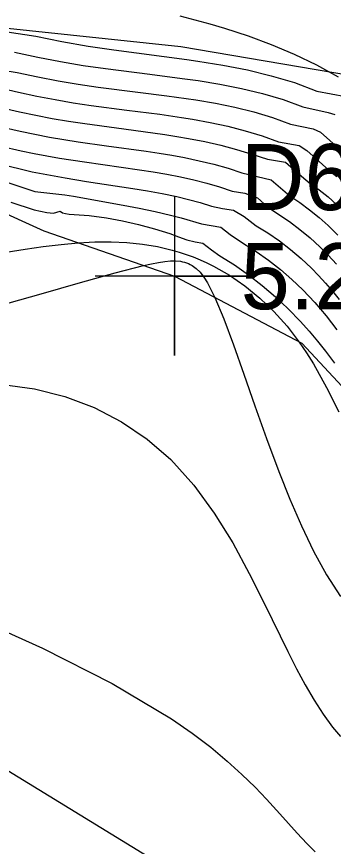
# Model space of a CAD drawing. Extents: x 2356077 to 2359823, y 225951 to 227822.
# Drawn here: x 2357456.11 to 2357468.09, y 226804.92 to 226836.32 of the extents above; entities that cross this region are included whole.
import ezdxf

# ---------------------------------------------------------------- set-up
doc = ezdxf.new("R2010")
doc.units = 0
for name, color, linetype in [('DTM Contours Major', 7, 'Continuous'), ('DTM Contours Minor', 7, 'Continuous'), ('Exist DTM Spot Elevation CELL', 7, 'Continuous'), ('Exist DTM Spot Elevation Cogo Elevation', 7, 'Continuous'), ('Exist DTM Spot Elevation Cogo Number', 7, 'Continuous'), ('Exist Roads EOP', 7, 'Continuous'), ('PH Exist DTM Breakline', 7, 'Continuous')]:
    doc.layers.add(name, color=color, linetype=linetype)

msp = doc.modelspace()

# ---------------------------------------------------------------- linework, layer by layer
at = {"layer": 'DTM Contours Major'}
for points in [[(2357455.749, 226835.746), (2357456.834, 226835.579), (2357457.827, 226835.377), (2357458.814, 226835.209), (2357459.792, 226835.065), (2357462.552, 226834.698), (2357462.967, 226834.638), (2357463.91, 226834.486), (2357464.839, 226834.307), (2357465.745, 226834.089), (2357466.622, 226833.825), (2357467.462, 226833.504), (2357468.556, 226833.306)], [(2357455.53, 226832.153), (2357456.24, 226831.985), (2357456.798, 226831.87), (2357457.351, 226831.765), (2357457.899, 226831.671), (2357458.443, 226831.585), (2357459.517, 226831.432), (2357461.009, 226831.228), (2357461.498, 226831.155), (2357461.983, 226831.076), (2357462.464, 226830.988), (2357463.021, 226830.872), (2357463.569, 226830.74), (2357464.107, 226830.588), (2357464.633, 226830.415), (2357465.745, 226830.15), (2357466.091, 226829.843), (2357466.443, 226829.545), (2357466.825, 226829.291), (2357467.195, 226829.017), (2357467.552, 226828.726), (2357467.897, 226828.416), (2357468.266, 226828.053)], [(2357455.722, 226827.41), (2357456.43, 226827.521), (2357457.119, 226827.621), (2357457.79, 226827.704), (2357458.445, 226827.765), (2357459.071, 226827.798), (2357459.683, 226827.803), (2357460.282, 226827.776), (2357460.867, 226827.716), (2357461.439, 226827.622), (2357461.997, 226827.491), (2357462.264, 226827.414), (2357462.528, 226827.327), (2357462.79, 226827.231), (2357463.048, 226827.125), (2357463.304, 226827.009), (2357463.557, 226826.883), (2357464.161, 226826.536), (2357464.746, 226826.132), (2357465.308, 226825.674), (2357465.841, 226825.166), (2357466.341, 226824.611), (2357466.803, 226824.011), (2357467.079, 226823.604), (2357467.34, 226823.181), (2357467.835, 226822.292), (2357468.302, 226821.371)]]:
    msp.add_lwpolyline(points, dxfattribs=at)
at = {"layer": 'DTM Contours Minor'}
for points in [[(2357462.288, 226836.35), (2357462.851, 226836.207), (2357463.413, 226836.053), (2357463.974, 226835.887), (2357464.863, 226835.598), (2357465.745, 226835.273), (2357466.611, 226834.908), (2357467.453, 226834.497), (2357468.272, 226834.047)], [(2357456.03, 226834.975), (2357456.911, 226834.787), (2357457.772, 226834.62), (2357458.629, 226834.479), (2357459.479, 226834.357), (2357461.154, 226834.145), (2357462.372, 226833.988), (2357462.976, 226833.902), (2357463.802, 226833.767), (2357464.618, 226833.606), (2357465.417, 226833.414), (2357466.194, 226833.182), (2357466.941, 226832.905), (2357467.889, 226832.701), (2357468.144, 226832.621)], [(2357455.59, 226834.299), (2357456.137, 226834.211), (2357456.908, 226834.041), (2357457.677, 226833.895), (2357458.441, 226833.77), (2357459.199, 226833.66), (2357460.696, 226833.468), (2357461.797, 226833.329), (2357462.524, 226833.228), (2357462.885, 226833.172), (2357463.629, 226833.044), (2357464.365, 226832.893), (2357465.087, 226832.715), (2357465.789, 226832.503), (2357466.468, 226832.252), (2357467.322, 226832.078), (2357467.609, 226831.946), (2357468.551, 226831.109)], [(2357455.595, 226833.598), (2357456.184, 226833.461), (2357456.879, 226833.311), (2357457.569, 226833.182), (2357458.256, 226833.068), (2357458.937, 226832.967), (2357460.282, 226832.79), (2357461.53, 226832.629), (2357462.351, 226832.511), (2357462.759, 226832.445), (2357463.435, 226832.321), (2357464.103, 226832.177), (2357464.758, 226832.008), (2357465.397, 226831.811), (2357466.017, 226831.582), (2357466.795, 226831.449), (2357467.091, 226831.256), (2357467.923, 226830.517), (2357468.226, 226830.273)], [(2357455.565, 226832.877), (2357456.214, 226832.722), (2357456.839, 226832.589), (2357457.459, 226832.473), (2357458.075, 226832.369), (2357458.686, 226832.276), (2357459.892, 226832.111), (2357461.267, 226831.928), (2357461.72, 226831.863), (2357462.169, 226831.793), (2357462.616, 226831.717), (2357463.23, 226831.597), (2357463.836, 226831.459), (2357464.431, 226831.299), (2357465.012, 226831.114), (2357465.603, 226830.933), (2357466.282, 226830.817), (2357466.585, 226830.555), (2357466.892, 226830.282), (2357467.216, 226830.013), (2357467.56, 226829.764), (2357467.892, 226829.499), (2357468.215, 226829.217)], [(2357455.511, 226831.427), (2357456.28, 226831.25), (2357456.769, 226831.148), (2357457.253, 226831.056), (2357457.733, 226830.972), (2357458.679, 226830.823), (2357460.753, 226830.528), (2357461.278, 226830.447), (2357461.796, 226830.358), (2357462.308, 226830.259), (2357462.809, 226830.147), (2357463.301, 226830.021), (2357463.784, 226829.878), (2357464.258, 226829.724), (2357464.749, 226829.64), (2357465.219, 226829.467), (2357465.611, 226829.119), (2357466.434, 226828.568), (2357466.828, 226828.27), (2357467.209, 226827.952), (2357467.575, 226827.615), (2357467.897, 226827.292), (2357468.208, 226826.954)], [(2357455.412, 226830.768), (2357456.705, 226830.453), (2357457.945, 226830.224), (2357458.756, 226830.089), (2357460.501, 226829.822), (2357461.066, 226829.729), (2357461.621, 226829.628), (2357462.165, 226829.515), (2357462.611, 226829.408), (2357463.048, 226829.289), (2357463.477, 226829.155), (2357463.898, 226829.066), (2357464.318, 226828.995), (2357464.718, 226828.761), (2357465.17, 226828.41), (2357465.618, 226828.137), (2357466.052, 226827.839), (2357466.47, 226827.517), (2357466.872, 226827.172), (2357467.259, 226826.807), (2357467.533, 226826.526), (2357467.799, 226826.235), (2357468.059, 226825.934), (2357468.312, 226825.625)], [(2357455.512, 226830.133), (2357456.795, 226829.702), (2357457.941, 226829.582), (2357458.262, 226829.535), (2357460.142, 226829.195), (2357460.752, 226829.079), (2357461.35, 226828.955), (2357461.934, 226828.816), (2357462.329, 226828.71), (2357463.101, 226828.483), (2357463.837, 226828.357), (2357464.19, 226828.079), (2357464.693, 226827.738), (2357465.177, 226827.44), (2357465.644, 226827.113), (2357466.094, 226826.759), (2357466.526, 226826.381), (2357466.94, 226825.98), (2357467.166, 226825.744), (2357467.386, 226825.502), (2357467.602, 226825.254), (2357467.814, 226824.999), (2357468.022, 226824.738), (2357468.227, 226824.47)], [(2357455.89, 226829.306), (2357456.773, 226829.007), (2357457.248, 226828.913), (2357457.505, 226828.886), (2357457.763, 226828.965), (2357457.847, 226828.902), (2357457.963, 226828.868), (2357458.1, 226828.846), (2357458.855, 226828.804), (2357459.514, 226828.716), (2357460.12, 226828.594), (2357460.722, 226828.455), (2357461.32, 226828.296), (2357461.911, 226828.112), (2357462.234, 226827.997), (2357462.554, 226827.872), (2357462.868, 226827.803), (2357463.157, 226827.754), (2357463.478, 226827.503), (2357463.801, 226827.275), (2357464.35, 226826.93), (2357464.884, 226826.558), (2357465.404, 226826.154), (2357465.906, 226825.721), (2357466.388, 226825.264), (2357466.849, 226824.787), (2357467.178, 226824.419), (2357467.494, 226824.044), (2357467.796, 226823.665), (2357468.137, 226823.213)], [(2357455.418, 226825.379), (2357457.035, 226825.831), (2357458.527, 226826.26), (2357459.838, 226826.631), (2357460.916, 226826.908), (2357461.209, 226826.973), (2357461.474, 226827.023), (2357461.713, 226827.058), (2357461.93, 226827.077), (2357462.126, 226827.079), (2357462.305, 226827.064), (2357462.386, 226827.05), (2357462.464, 226827.031), (2357462.538, 226827.008), (2357462.61, 226826.979), (2357462.68, 226826.946), (2357462.747, 226826.908), (2357462.902, 226826.795), (2357463.048, 226826.648), (2357463.188, 226826.468), (2357463.325, 226826.251), (2357463.463, 226825.996), (2357463.604, 226825.701), (2357463.943, 226824.89), (2357464.311, 226823.907), (2357464.706, 226822.795), (2357465.126, 226821.596), (2357465.568, 226820.354), (2357466.03, 226819.11), (2357466.446, 226818.06), (2357466.882, 226817.052), (2357467.342, 226816.095), (2357467.834, 226815.199), (2357468.364, 226814.375)], [(2357455.588, 226822.407), (2357456.783, 226822.242), (2357457.936, 226821.951), (2357459.038, 226821.534), (2357460.08, 226820.996), (2357461.052, 226820.338), (2357461.943, 226819.563), (2357462.811, 226818.6), (2357463.586, 226817.537), (2357464.283, 226816.409), (2357464.913, 226815.252), (2357465.491, 226814.101), (2357466.367, 226812.303), (2357466.698, 226811.65), (2357467.028, 226811.035), (2357467.362, 226810.459), (2357467.706, 226809.926), (2357468.064, 226809.438), (2357468.362, 226809.084)], [(2357454.223, 226813.708), (2357457.087, 226812.421), (2357459.719, 226811.089), (2357461.966, 226809.755), (2357462.754, 226809.209), (2357463.456, 226808.674), (2357464.081, 226808.153), (2357464.635, 226807.65), (2357465.128, 226807.168), (2357465.567, 226806.713), (2357466.07, 226806.161), (2357466.725, 226805.423), (2357467.086, 226805.033), (2357467.401, 226804.714)]]:
    msp.add_lwpolyline(points, dxfattribs=at)
at = {"layer": 'Exist DTM Spot Elevation CELL'}
msp.add_lwpolyline([(2357462.087, 226829.502), (2357462.087, 226823.502), (2357462.087, 226826.502), (2357465.087, 226826.502), (2357459.087, 226826.502)], dxfattribs=at)
at = {"layer": 'Exist Roads EOP'}
msp.add_lwpolyline([(2357548.158, 226751.097), (2357465.654, 226801.744), (2357379.741, 226854.27), (2357296.317, 226905.048), (2357214.489, 226955.136), (2357131.706, 227005.719), (2357050.471, 227054.837), (2356971.347, 227103.361), (2356888.766, 227153.021), (2356805.008, 227204.071), (2356729.232, 227250.322), (2356641.873, 227303.321), (2356558.204, 227353.943), (2356475.441, 227404.348), (2356389.192, 227456.864), (2356305.906, 227507.596), (2356229.771, 227554.142)], dxfattribs=at)
at = {"layer": 'PH Exist DTM Breakline'}
for points in [[(2357553.711, 226766.221), (2357549.51, 226770.747), (2357541.718, 226777.349), (2357531.233, 226784.899), (2357521.607, 226792.105), (2357514.589, 226797.286), (2357508.637, 226800.762), (2357500.174, 226807.436), (2357492.835, 226814.554), (2357484.443, 226818.631), (2357477.555, 226822.423), (2357473.82, 226828.171), (2357469.375, 226833.98), (2357462.328, 226835.187), (2357455.274, 226835.923)], [(2357449.54, 226831.674), (2357457.14, 226828.218), (2357462.087, 226826.502), (2357466.896, 226823.962), (2357470.295, 226820.316), (2357473.526, 226813.752), (2357479.16, 226809.093), (2357487.535, 226804.28), (2357493.485, 226799.296), (2357499.419, 226796.029), (2357505.245, 226793.35), (2357512.025, 226789.804), (2357517.214, 226785.073), (2357521.682, 226779.233), (2357525.08, 226777.234), (2357531.51, 226773.973), (2357538.505, 226771.332), (2357544.382, 226767.304), (2357548.598, 226762.711), (2357550.249, 226759.589)]]:
    msp.add_lwpolyline(points, dxfattribs=at)

# ---------------------------------------------------------------- texts
at = {"layer": 'Exist DTM Spot Elevation Cogo Elevation'}
msp.add_text('5.29', height=2.5, dxfattribs=at).set_placement((2357464.587, 226825.252))
at = {"layer": 'Exist DTM Spot Elevation Cogo Number'}
msp.add_text('D628', height=2.5, dxfattribs=at).set_placement((2357464.587, 226829.002))

doc.saveas('drawing.dxf')
